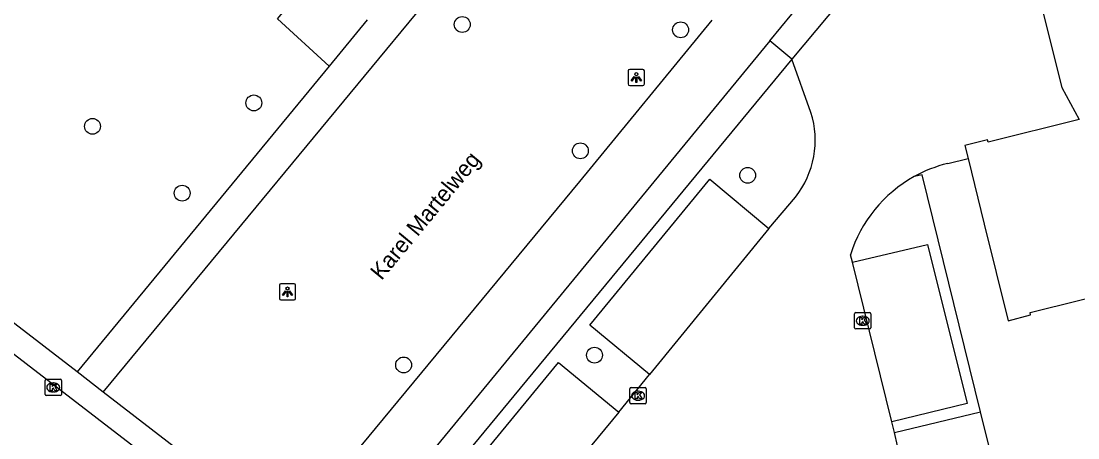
# Model space of a CAD drawing. Extents: x 159503 to 160347, y 382525 to 383272.
# Drawn here: x 160063 to 160128, y 382905 to 382930.7 of the extents above; entities that cross this region are included whole.
import ezdxf

# ---------------------------------------------------------------- set-up
doc = ezdxf.new("R2010")
doc.units = 0
for name, color, linetype in [('IMGEO_Boom', 7, 'Continuous'), ('IMGEO_Fietspad_gesloten', 7, 'Continuous'), ('IMGEO_Fietspad_open', 7, 'Continuous'), ('IMGEO_Groenvoorziening', 7, 'Continuous'), ('IMGEO_Kolk', 7, 'Continuous'), ('IMGEO_Lichtpunt', 7, 'Continuous'), ('IMGEO_Openbare_ruimte_label', 7, 'Continuous'), ('IMGEO_Pand', 7, 'Continuous'), ('IMGEO_Parkeervlak_open', 7, 'Continuous'), ('IMGEO_Rijbaan_lokaal_open', 7, 'Continuous'), ('IMGEO_Voetpad_open', 7, 'Continuous')]:
    doc.layers.add(name, color=color, linetype=linetype)

msp = doc.modelspace()

# ---------------------------------------------------------------- linework, layer by layer
at = {"layer": 'IMGEO_Boom'}
for centre in [(160090.145, 382930.516), (160103.587, 382930.183), (160077.317, 382925.681), (160067.385, 382924.238), (160097.416, 382922.732), (160107.716, 382921.219), (160072.901, 382920.122), (160098.283, 382910.138), (160086.535, 382909.532)]:
    msp.add_circle(centre, 0.489, dxfattribs=at)
at = {"layer": 'IMGEO_Fietspad_gesloten'}
for points in [[(160109.075, 382929.502), (160116.522, 382938.568)], [(160105.509, 382930.775), (160097.367, 382920.835), (160080.166, 382900.027)], [(160109.075, 382929.502), (160082.535, 382897.193), (160078.706, 382892.937)]]:
    msp.add_lwpolyline(points, dxfattribs=at)
at = {"layer": 'IMGEO_Fietspad_open'}
msp.add_lwpolyline([(160024.456, 382939.589), (160025.459, 382938.803), (160069.998, 382904.476), (160076.227, 382899.664)], dxfattribs=at)
at = {"layer": 'IMGEO_Groenvoorziening'}
for points in [[(160081.958, 382927.957), (160078.777, 382930.867), (160081.343, 382933.929)], [(160122.055, 382906.649), (160118.464, 382921.249), (160117.96, 382921.138)]]:
    msp.add_lwpolyline(points, dxfattribs=at)
at = {"layer": 'IMGEO_Kolk'}
for p, q in [((160114.298, 382911.83), (160114.298, 382912.682)), ((160114.373, 382912.756), (160115.225, 382912.756)), ((160114.786, 382912.536), (160114.811, 382912.536)), ((160115.299, 382912.682), (160115.299, 382911.83)), ((160115.225, 382911.756), (160114.373, 382911.756)), ((160114.809, 382911.976), (160114.784, 382911.976)), ((160064.464, 382907.722), (160064.464, 382908.574)), ((160064.539, 382908.648), (160065.391, 382908.648)), ((160064.952, 382908.428), (160064.977, 382908.428)), ((160065.465, 382908.574), (160065.465, 382907.722)), ((160064.975, 382907.868), (160064.95, 382907.868)), ((160100.469, 382907.211), (160100.469, 382908.063)), ((160100.544, 382908.137), (160101.396, 382908.137)), ((160100.957, 382907.917), (160100.982, 382907.917)), ((160101.47, 382908.063), (160101.47, 382907.211)), ((160065.391, 382907.648), (160064.539, 382907.648)), ((160101.396, 382907.137), (160100.544, 382907.137)), ((160100.98, 382907.357), (160100.955, 382907.357))]:
    msp.add_line(p, q, dxfattribs=at)
for points in [[(160114.298, 382911.83), (160114.298, 382912.682)], [(160114.373, 382912.756), (160115.225, 382912.756)], [(160114.619, 382912.456), (160114.742, 382912.456), (160114.742, 382912.305), (160114.872, 382912.456), (160115.036, 382912.456), (160114.89, 382912.305), (160115.043, 382912.056), (160114.891, 382912.056), (160114.806, 382912.22), (160114.742, 382912.153), (160114.742, 382912.056), (160114.619, 382912.056), (160114.619, 382912.456)], [(160115.299, 382912.682), (160115.299, 382911.83)], [(160115.225, 382911.756), (160114.373, 382911.756)], [(160064.464, 382907.722), (160064.464, 382908.574)], [(160064.539, 382908.648), (160065.391, 382908.648)], [(160065.465, 382908.574), (160065.465, 382907.722)], [(160064.785, 382908.348), (160064.908, 382908.348), (160064.908, 382908.197), (160065.038, 382908.348), (160065.202, 382908.348), (160065.056, 382908.197), (160065.209, 382907.948), (160065.057, 382907.948), (160064.972, 382908.112), (160064.908, 382908.045), (160064.908, 382907.948), (160064.785, 382907.948), (160064.785, 382908.348)], [(160100.469, 382907.211), (160100.469, 382908.063)], [(160100.544, 382908.137), (160101.396, 382908.137)], [(160100.79, 382907.837), (160100.913, 382907.837), (160100.913, 382907.686), (160101.043, 382907.837), (160101.207, 382907.837), (160101.061, 382907.686), (160101.214, 382907.437), (160101.062, 382907.437), (160100.977, 382907.601), (160100.913, 382907.534), (160100.913, 382907.437), (160100.79, 382907.437), (160100.79, 382907.837)], [(160101.47, 382908.063), (160101.47, 382907.211)], [(160065.391, 382907.648), (160064.539, 382907.648)], [(160101.396, 382907.137), (160100.544, 382907.137)]]:
    msp.add_lwpolyline(points, dxfattribs=at)
for centre, start, end in [((160114.375, 382912.68), 91.55205, 178.44795), ((160114.375, 382912.68), 91.55205, 178.44795), ((160115.223, 382912.68), 1.55205, 88.44795), ((160115.223, 382912.68), 1.55205, 88.44795), ((160114.375, 382911.832), 181.55205, 268.44795), ((160114.375, 382911.832), 181.55205, 268.44795), ((160115.223, 382911.832), 271.55205, 358.44795), ((160115.223, 382911.832), 271.55205, 358.44795), ((160064.541, 382908.572), 91.55205, 178.44795), ((160064.541, 382908.572), 91.55205, 178.44795), ((160065.389, 382908.572), 1.55205, 88.44795), ((160065.389, 382908.572), 1.55205, 88.44795), ((160100.546, 382908.061), 91.55205, 178.44795), ((160100.546, 382908.061), 91.55205, 178.44795), ((160101.394, 382908.061), 1.55205, 88.44795), ((160101.394, 382908.061), 1.55205, 88.44795), ((160064.541, 382907.724), 181.55205, 268.44795), ((160064.541, 382907.724), 181.55205, 268.44795), ((160065.389, 382907.724), 271.55205, 358.44795), ((160065.389, 382907.724), 271.55205, 358.44795), ((160100.546, 382907.213), 181.55205, 268.44795), ((160100.546, 382907.213), 181.55205, 268.44795), ((160101.394, 382907.213), 271.55205, 358.44795), ((160101.394, 382907.213), 271.55205, 358.44795)]:
    msp.add_arc(centre, 0.0765, start, end, dxfattribs=at)
for centre, major_axis, ratio, start_param, end_param in [((160114.785, 382912.256), (-0.387, 0.002), 0.722429, 4.712389, 7.853982), ((160114.81, 382912.256), (-0.39, 0.002), 0.717154, 1.570796, 4.712389), ((160064.951, 382908.148), (-0.387, 0.002), 0.722429, 4.712389, 7.853982), ((160064.976, 382908.148), (-0.39, 0.002), 0.717154, 1.570796, 4.712389), ((160100.956, 382907.637), (-0.387, 0.002), 0.722429, 4.712389, 7.853982), ((160100.981, 382907.637), (-0.39, 0.002), 0.717154, 1.570796, 4.712389)]:
    msp.add_ellipse(centre, major_axis=major_axis, ratio=ratio, start_param=start_param, end_param=end_param, dxfattribs=at)
at = {"layer": 'IMGEO_Lichtpunt'}
for p, q in [((160100.362, 382927.656), (160100.362, 382926.849)), ((160100.362, 382927.656), (160100.362, 382926.849)), ((160101.264, 382927.751), (160100.456, 382927.751)), ((160101.264, 382927.751), (160100.456, 382927.751)), ((160101.358, 382926.849), (160101.358, 382927.656)), ((160101.358, 382926.849), (160101.358, 382927.656)), ((160100.456, 382926.755), (160101.264, 382926.755)), ((160100.456, 382926.755), (160101.264, 382926.755)), ((160078.889, 382914.445), (160078.889, 382913.638)), ((160078.889, 382914.445), (160078.889, 382913.638)), ((160079.791, 382914.54), (160078.983, 382914.54)), ((160079.791, 382914.54), (160078.983, 382914.54)), ((160079.885, 382913.638), (160079.885, 382914.445)), ((160079.885, 382913.638), (160079.885, 382914.445)), ((160078.983, 382913.544), (160079.791, 382913.544)), ((160078.983, 382913.544), (160079.791, 382913.544))]:
    msp.add_line(p, q, dxfattribs=at)
for points in [[(160100.736, 382927.32), (160100.775, 382927.292), (160100.587, 382927.03), (160100.549, 382927.057), (160100.736, 382927.32)], [(160100.838, 382927.272), (160100.885, 382927.272), (160100.885, 382926.95), (160100.838, 382926.95), (160100.838, 382927.272)], [(160100.948, 382927.292), (160100.986, 382927.319), (160101.173, 382927.057), (160101.134, 382927.029), (160100.948, 382927.292)], [(160079.263, 382914.109), (160079.302, 382914.081), (160079.114, 382913.819), (160079.076, 382913.846), (160079.263, 382914.109)], [(160079.365, 382914.061), (160079.412, 382914.061), (160079.412, 382913.739), (160079.365, 382913.739), (160079.365, 382914.061)], [(160079.475, 382914.081), (160079.513, 382914.108), (160079.7, 382913.846), (160079.661, 382913.818), (160079.475, 382914.081)]]:
    msp.add_lwpolyline(points, dxfattribs=at)
for centre in [(160100.861, 382927.454), (160079.388, 382914.243)]:
    msp.add_circle(centre, 0.0994, dxfattribs=at)
for centre, start, end in [((160100.456, 382927.656), 90, 180), ((160100.456, 382927.656), 90, 180), ((160101.264, 382927.656), 0, 90), ((160101.264, 382927.656), 0, 90), ((160100.456, 382926.849), 180, 270), ((160100.456, 382926.849), 180, 270), ((160101.264, 382926.849), 270, 0), ((160101.264, 382926.849), 270, 360), ((160078.983, 382914.445), 90, 180), ((160078.983, 382914.445), 90, 180), ((160079.791, 382914.445), 0, 90), ((160079.791, 382914.445), 0, 90), ((160078.983, 382913.638), 180, 270), ((160078.983, 382913.638), 180, 270), ((160079.791, 382913.638), 270, 0), ((160079.791, 382913.638), 270, 360)]:
    msp.add_arc(centre, 0.0946, start, end, dxfattribs=at)
at = {"layer": 'IMGEO_Pand'}
for points in [[(160141.642, 382928.024), (160131.566, 382925.494), (160131.687, 382927.974), (160130.588, 382932.367), (160130.42, 382932.321), (160130.008, 382933.962), (160128.165, 382933.499), (160127.768, 382935.176), (160127.701, 382935.457), (160127.142, 382935.318), (160127.608, 382933.376), (160125.681, 382932.892), (160126.09, 382931.265), (160125.898, 382931.217), (160127.052, 382926.623), (160128.122, 382924.66), (160122.517, 382923.253), (160122.476, 382923.417), (160121.084, 382923.057), (160121.28, 382922.259)], [(160121.28, 382922.259), (160122.279, 382918.202), (160123.743, 382912.257), (160125.122, 382912.616), (160125.106, 382912.771), (160184.104, 382927.438), (160184.147, 382927.271), (160187.57, 382928.16)]]:
    msp.add_lwpolyline(points, dxfattribs=at)
at = {"layer": 'IMGEO_Parkeervlak_open'}
for points in [[(160101.665, 382908.951), (160098.008, 382911.993), (160105.378, 382920.977), (160109.027, 382917.935)], [(160114.161, 382915.864), (160118.788, 382916.966), (160121.235, 382907.154), (160116.6, 382906.032)], [(160093.33, 382898.792), (160089.628, 382901.838), (160096.072, 382909.689), (160099.792, 382906.629)]]:
    msp.add_lwpolyline(points, dxfattribs=at)
at = {"layer": 'IMGEO_Rijbaan_lokaal_open'}
for points in [[(160117.927, 382937.356), (160110.433, 382928.386)], [(160111.612, 382925.099), (160110.433, 382928.386)], [(160120.029, 382921.951), (160121.28, 382922.259)], [(160109.027, 382917.935), (160110.657, 382919.883)], [(160109.027, 382917.935), (160101.665, 382908.951)], [(160114.161, 382915.864), (160114.037, 382916.317)], [(160116.6, 382906.032), (160114.161, 382915.864)], [(160099.792, 382906.629), (160101.665, 382908.951)], [(160099.792, 382906.629), (160093.33, 382898.792)], [(160116.75, 382905.377), (160116.6, 382906.032)], [(160119.434, 382899.342), (160116.94, 382904.549), (160116.75, 382905.377)]]:
    msp.add_lwpolyline(points, dxfattribs=at)
for centre, radius, start, end in [((160106.232, 382923.389), 5.646, 321.61489, 17.63432), ((160122.042, 382913.79), 8.406, 103.85343, 119.05061), ((160122.024, 382913.824), 8.367, 119.06015, 162.66718)]:
    msp.add_arc(centre, radius, start, end, dxfattribs=at)
at = {"layer": 'IMGEO_Voetpad_open'}
for points in [[(160068.039, 382907.853), (160096.695, 382942.548), (160143.706, 383000), (160153.935, 383012.386)], [(160084.29, 382930.793), (160081.958, 382927.957)], [(160066.447, 382909.109), (160039.216, 382930.091)], [(160110.433, 382928.386), (160109.075, 382929.502)], [(160081.958, 382927.957), (160066.447, 382909.109)], [(160110.433, 382928.386), (160086.313, 382899.149)], [(160068.039, 382907.853), (160066.447, 382909.109)], [(160079.146, 382899.286), (160068.039, 382907.853)], [(160116.75, 382905.377), (160122.055, 382906.649)], [(160123.334, 382901.451), (160122.055, 382906.649)]]:
    msp.add_lwpolyline(points, dxfattribs=at)

# ---------------------------------------------------------------- texts
at = {"layer": 'IMGEO_Openbare_ruimte_label'}
msp.add_text('Karel Martelweg', height=1, rotation=50.43649, dxfattribs=at).set_placement((160085.17, 382914.703))

doc.saveas('drawing.dxf')
